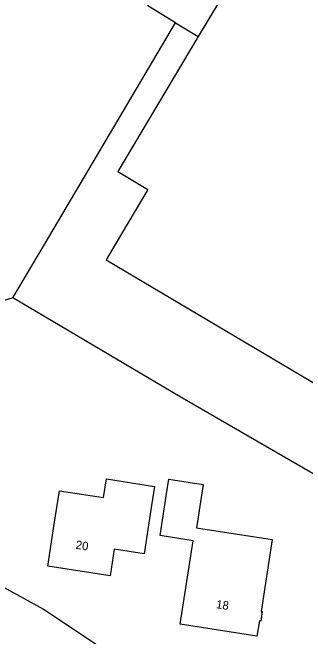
# Model space of a CAD drawing. Extents: x 163268 to 164360, y 381529 to 382285.
# Drawn here: x 163358.5 to 163393, y 381703.8 to 381777.3 of the extents above; entities that cross this region are included whole.
import ezdxf

# ---------------------------------------------------------------- set-up
doc = ezdxf.new("R2010")
doc.units = 0
for name, color, linetype in [('IMGEO_Groenvoorziening', 7, 'Continuous'), ('IMGEO_Hek', 7, 'Continuous'), ('IMGEO_Loofbos', 7, 'Continuous'), ('IMGEO_Pand', 7, 'Continuous'), ('IMGEO_Pand_nummerreeks', 7, 'Continuous'), ('IMGEO_Rijbaan_lokaal_open', 7, 'Continuous'), ('IMGEO_Voetpad_open', 7, 'Continuous')]:
    doc.layers.add(name, color=color, linetype=linetype)

msp = doc.modelspace()

# ---------------------------------------------------------------- linework, layer by layer
at = {"layer": 'IMGEO_Groenvoorziening'}
msp.add_lwpolyline([(163426.855, 381711.053), (163419.614, 381710.712), (163412.62, 381711.692), (163409.699, 381713.306), (163409.771, 381713.755), (163378.232, 381732.019), (163358.538, 381743.692)], dxfattribs=at)
at = {"layer": 'IMGEO_Hek'}
msp.add_lwpolyline([(163377.703, 381776.118), (163380.357, 381774.49)], dxfattribs=at)
at = {"layer": 'IMGEO_Loofbos'}
for points in [[(163358.538, 381743.692), (163362.266, 381750), (163377.703, 381776.118)], [(163358.538, 381743.692), (163340.355, 381738.083)]]:
    msp.add_lwpolyline(points, dxfattribs=at)
at = {"layer": 'IMGEO_Pand'}
for points in [[(163384.11, 381780.799), (163380.357, 381774.49)], [(163380.357, 381774.49), (163370.889, 381758.571), (163374.444, 381756.457), (163370.601, 381750), (163369.529, 381748.198), (163394.486, 381733.35)], [(163374.758, 381718.482), (163373.993, 381713.539), (163370.459, 381714.086), (163369.975, 381710.953), (163362.653, 381712.086), (163363.419, 381717.029), (163364.028, 381720.972), (163369.217, 381720.169), (163369.555, 381722.355), (163375.221, 381721.479), (163374.758, 381718.482)], [(163387.764, 381706.742), (163387.907, 381706.72), (163387.736, 381705.614), (163387.558, 381705.641), (163387.279, 381703.833), (163378.229, 381705.233), (163379.752, 381715.078), (163375.874, 381715.678), (163376.639, 381720.621), (163376.901, 381722.321), (163380.951, 381721.694), (163380.162, 381716.598), (163389.075, 381715.219), (163387.764, 381706.742)]]:
    msp.add_lwpolyline(points, dxfattribs=at)
at = {"layer": 'IMGEO_Rijbaan_lokaal_open'}
msp.add_lwpolyline([(163336.795, 381717.345), (163351.762, 381712.267), (163355.051, 381710.889), (163362.159, 381707.029), (163367.988, 381703.121), (163372.635, 381699.671), (163382.632, 381691.621), (163388.244, 381687.318), (163394.839, 381682.863), (163400.907, 381679.343), (163408.849, 381675.346), (163417.211, 381671.729), (163424.267, 381669.269)], dxfattribs=at)
at = {"layer": 'IMGEO_Voetpad_open'}
for points in [[(163377.703, 381776.118), (163374.433, 381778.124), (163378.164, 381784.447), (163381.439, 381782.438)], [(163377.703, 381776.118), (163380.357, 381774.49)]]:
    msp.add_lwpolyline(points, dxfattribs=at)

# ---------------------------------------------------------------- texts
at = {"layer": 'IMGEO_Pand_nummerreeks'}
for s, rotation, p in [('20', 351.20386, (163365.885, 381714.136)), ('18', 351.20627, (163382.415, 381707.136))]:
    msp.add_text(s, height=1, rotation=rotation, dxfattribs=at).set_placement(p)

doc.saveas('drawing.dxf')
